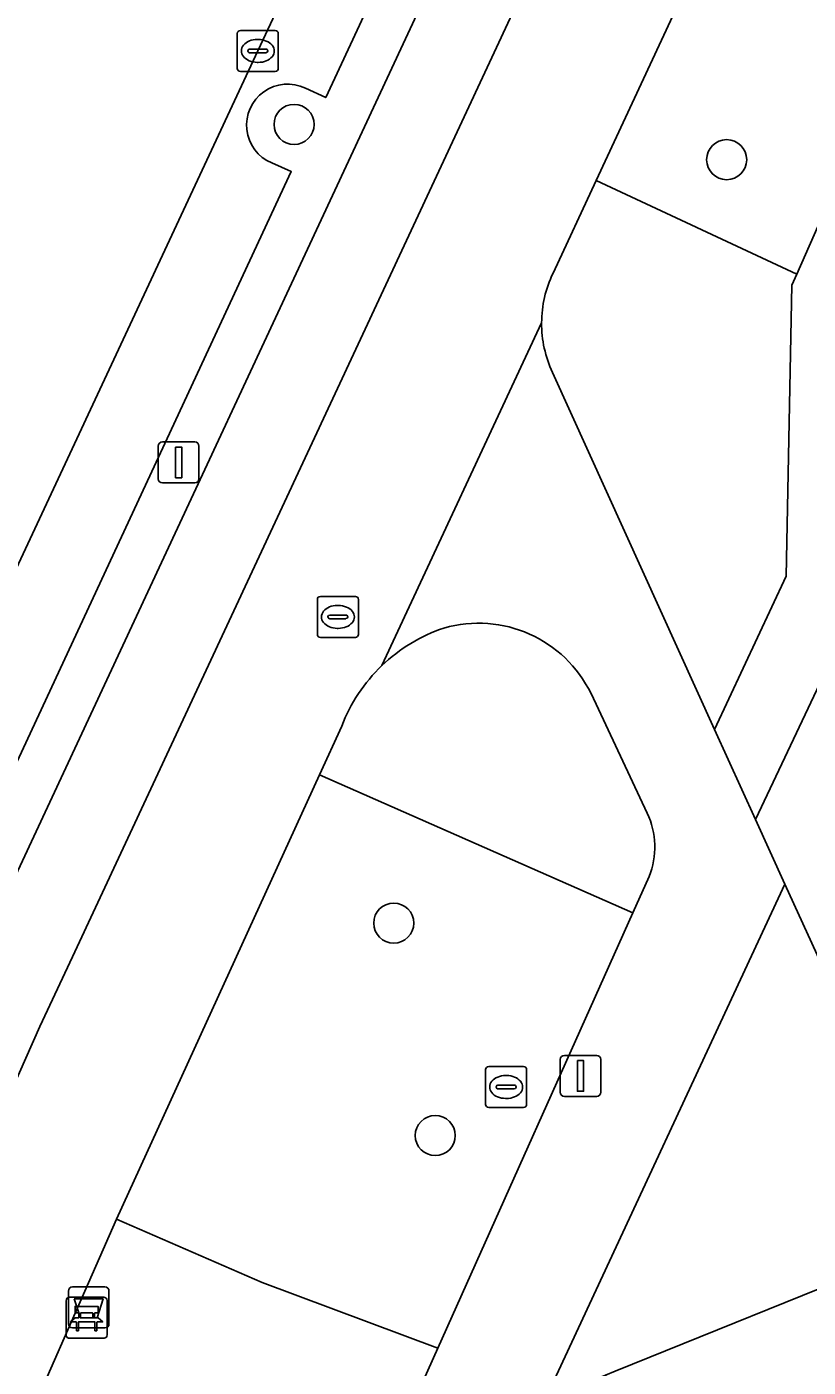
# Model space of a CAD drawing. Extents: x 162989 to 165008, y 383432 to 384338.
# Drawn here: x 163781.02 to 163800.09, y 383925.63 to 383958.35 of the extents above; entities that cross this region are included whole.
import ezdxf

# ---------------------------------------------------------------- set-up
doc = ezdxf.new("R2010")
doc.units = 0
for name, color, linetype in [('IMGEO_Afvalbak', 7, 'Continuous'), ('IMGEO_Bank', 7, 'Continuous'), ('IMGEO_Boom', 7, 'Continuous'), ('IMGEO_Brandkraan', 7, 'Continuous'), ('IMGEO_Fietspad_open', 7, 'Continuous'), ('IMGEO_Groenvoorziening', 7, 'Continuous'), ('IMGEO_Kolk', 7, 'Continuous'), ('IMGEO_Lichtmast', 7, 'Continuous'), ('IMGEO_Pand', 7, 'Continuous'), ('IMGEO_Parkeervlak_open', 7, 'Continuous'), ('IMGEO_Rijbaan_lokaal_gesloten', 7, 'Continuous'), ('IMGEO_Rioolput', 7, 'Continuous'), ('IMGEO_Verkeerseiland_open', 7, 'Continuous'), ('IMGEO_Voetpad_halfverhard', 7, 'Continuous'), ('IMGEO_Voetpad_open', 7, 'Continuous')]:
    doc.layers.add(name, color=color, linetype=linetype)

msp = doc.modelspace()

# ---------------------------------------------------------------- linework, layer by layer
at = {"layer": 'IMGEO_Afvalbak'}
for p, q in [((163782.135, 383927.586), (163782.925, 383927.586)), ((163782.925, 383927.586), (163782.135, 383927.586)), ((163782.035, 383926.686), (163782.035, 383927.486)), ((163782.035, 383927.486), (163782.035, 383926.686)), ((163783.025, 383927.486), (163783.025, 383926.686)), ((163783.025, 383926.686), (163783.025, 383927.486)), ((163782.925, 383926.586), (163782.135, 383926.586)), ((163782.135, 383926.586), (163782.925, 383926.586))]:
    msp.add_line(p, q, dxfattribs=at)
msp.add_lwpolyline([(163782.178, 383927.3), (163782.882, 383927.3), (163782.733, 383926.83), (163782.327, 383926.83), (163782.178, 383927.3)], dxfattribs=at)
for centre, start, end in [((163782.135, 383927.486), 90, 180), ((163782.135, 383927.486), 90, 180), ((163782.925, 383927.486), 0, 90), ((163782.925, 383927.486), 360, 90), ((163782.135, 383926.686), 180, 270), ((163782.135, 383926.686), 180, 270), ((163782.925, 383926.686), 270, 0), ((163782.925, 383926.686), 270, 0)]:
    msp.add_arc(centre, 0.1, start, end, dxfattribs=at)
at = {"layer": 'IMGEO_Bank'}
for p, q in [((163781.98, 383926.409), (163781.98, 383927.25)), ((163781.98, 383927.25), (163781.98, 383926.409)), ((163782.055, 383927.334), (163782.896, 383927.334)), ((163782.896, 383927.334), (163782.055, 383927.334)), ((163782.98, 383927.259), (163782.98, 383926.418)), ((163782.98, 383926.418), (163782.98, 383927.259)), ((163782.289, 383926.84), (163782.289, 383926.946)), ((163782.333, 383926.946), (163782.333, 383926.84)), ((163782.621, 383926.952), (163782.339, 383926.952)), ((163782.627, 383926.84), (163782.627, 383926.946)), ((163782.671, 383926.946), (163782.671, 383926.84)), ((163782.677, 383926.732), (163782.284, 383926.732)), ((163782.339, 383926.834), (163782.621, 383926.834)), ((163782.905, 383926.334), (163782.064, 383926.334)), ((163782.064, 383926.334), (163782.905, 383926.334))]:
    msp.add_line(p, q, dxfattribs=at)
for points in [[(163782.283, 383926.952), (163782.197, 383926.952), (163782.197, 383927.113), (163782.76, 383927.113), (163782.76, 383926.952), (163782.677, 383926.952)], [(163782.227, 383926.732), (163782.085, 383926.732), (163782.197, 383926.834), (163782.283, 383926.834)], [(163782.277, 383926.725), (163782.277, 383926.518), (163782.234, 383926.518), (163782.234, 383926.725)], [(163782.677, 383926.834), (163782.76, 383926.834), (163782.872, 383926.732), (163782.733, 383926.732)], [(163782.727, 383926.725), (163782.727, 383926.518), (163782.683, 383926.518), (163782.683, 383926.725)]]:
    msp.add_lwpolyline(points, dxfattribs=at)
for centre, radius, start, end in [((163782.058, 383927.256), 0.0779, 92.4484, 184.2845), ((163782.058, 383927.256), 0.0779, 92.4484, 184.2845), ((163782.902, 383927.256), 0.0779, 2.4484, 94.2845), ((163782.902, 383927.256), 0.0779, 2.4484, 94.2845), ((163782.282, 383926.945), 0.00671, 2.8957, 87.1043), ((163782.339, 383926.945), 0.00671, 92.8957, 177.1043), ((163782.621, 383926.945), 0.00671, 2.8957, 87.1043), ((163782.678, 383926.945), 0.00671, 92.8957, 177.1043), ((163782.227, 383926.725), 0.00671, 2.8957, 87.1043), ((163782.284, 383926.725), 0.00671, 92.8957, 177.1043), ((163782.282, 383926.841), 0.00671, 272.8957, 357.1043), ((163782.339, 383926.841), 0.00671, 182.8957, 267.1043), ((163782.621, 383926.841), 0.00671, 272.8957, 357.1043), ((163782.678, 383926.841), 0.00671, 182.8957, 267.1043), ((163782.676, 383926.725), 0.00671, 2.8957, 87.1043), ((163782.733, 383926.725), 0.00671, 92.8957, 177.1043), ((163782.058, 383926.412), 0.0779, 182.4484, 274.2845), ((163782.058, 383926.412), 0.0779, 182.4484, 274.2845), ((163782.902, 383926.412), 0.0779, 272.4484, 4.2845), ((163782.902, 383926.412), 0.0779, 272.4484, 4.2845)]:
    msp.add_arc(centre, radius, start, end, dxfattribs=at)
at = {"layer": 'IMGEO_Boom'}
for centre in [(163787.542, 383955.965), (163798.1, 383955.104), (163789.976, 383936.468), (163790.987, 383931.283)]:
    msp.add_circle(centre, 0.489, dxfattribs=at)
at = {"layer": 'IMGEO_Brandkraan'}
for p, q in [((163788.111, 383943.517), (163788.111, 383944.369)), ((163788.186, 383944.443), (163789.038, 383944.443)), ((163789.112, 383944.369), (163789.112, 383943.517)), ((163788.37, 383943.937), (163788.37, 383943.949)), ((163788.413, 383943.986), (163788.811, 383943.986)), ((163788.599, 383944.223), (163788.624, 383944.223)), ((163788.854, 383943.949), (163788.854, 383943.937)), ((163788.808, 383943.9), (163788.41, 383943.9)), ((163788.622, 383943.663), (163788.597, 383943.663)), ((163789.038, 383943.443), (163788.186, 383943.443))]:
    msp.add_line(p, q, dxfattribs=at)
for points in [[(163788.111, 383943.517), (163788.111, 383944.369)], [(163788.186, 383944.443), (163789.038, 383944.443)], [(163789.112, 383944.369), (163789.112, 383943.517)], [(163789.038, 383943.443), (163788.186, 383943.443)]]:
    msp.add_lwpolyline(points, dxfattribs=at)
for centre, radius, start, end in [((163788.188, 383944.367), 0.0765, 91.552, 178.448), ((163788.188, 383944.367), 0.0765, 91.552, 178.448), ((163789.036, 383944.367), 0.0765, 1.552, 88.448), ((163789.036, 383944.367), 0.0765, 1.552, 88.448), ((163788.41, 383943.946), 0.0403, 85.8775, 175.7526), ((163788.407, 383943.936), 0.0366, 178.938, 274.7102), ((163788.811, 383943.943), 0.043, 264.8664, 352.4533), ((163788.815, 383943.948), 0.0386, 1.7309, 96.639), ((163788.188, 383943.519), 0.0765, 181.552, 268.448), ((163788.188, 383943.519), 0.0765, 181.552, 268.448), ((163789.036, 383943.519), 0.0765, 271.552, 358.448), ((163789.036, 383943.519), 0.0765, 271.552, 358.448)]:
    msp.add_arc(centre, radius, start, end, dxfattribs=at)
for centre, major_axis, ratio, start_param, end_param in [((163788.598, 383943.943), (-0.387, 0.002), 0.722429, 4.712389, 7.853982), ((163788.623, 383943.943), (-0.39, 0.002), 0.717154, 1.570796, 4.712389)]:
    msp.add_ellipse(centre, major_axis=major_axis, ratio=ratio, start_param=start_param, end_param=end_param, dxfattribs=at)
at = {"layer": 'IMGEO_Fietspad_open'}
for points in [[(163791.65, 383961.052), (163780.183, 383936.438), (163779.432, 383934.804), (163773.298, 383920.997), (163769.172, 383911.032), (163762.996, 383895.792), (163759.509, 383889.159), (163757.08, 383883.986), (163754.892, 383878.688), (163753.427, 383875.029), (163755.541, 383874.377), (163759.16, 383883.306), (163761.346, 383888.133)], [(163781.333, 383933.941), (163782.132, 383935.646), (163793.546, 383960.135)], [(163765.179, 383895.611), (163771.153, 383910.346), (163775.275, 383920.253), (163781.333, 383933.941)]]:
    msp.add_lwpolyline(points, dxfattribs=at)
at = {"layer": 'IMGEO_Groenvoorziening'}
for points in [[(163804.047, 383974.212), (163794.914, 383954.592), (163799.81, 383952.313), (163803.556, 383960.811), (163802.806, 383961.228), (163805.552, 383967.331)], [(163799.689, 383952.038), (163799.81, 383952.313), (163794.914, 383954.592), (163793.862, 383952.332)], [(163793.849, 383949.912), (163797.807, 383941.195), (163799.549, 383944.941), (163799.689, 383952.038)], [(163805.971, 383933.075), (163815.199, 383936.805), (163800.585, 383942.761), (163798.804, 383939), (163799.522, 383937.418), (163800.395, 383935.495)], [(163796.162, 383939.154), (163794.79, 383942.071)], [(163788.704, 383941.279), (163788.159, 383940.084), (163795.81, 383936.718), (163796.207, 383937.605)]]:
    msp.add_lwpolyline(points, dxfattribs=at)
for points in [[(163791.052, 383926.094), (163795.81, 383936.718), (163788.159, 383940.084), (163783.211, 383929.241), (163786.762, 383927.694)], [(163783.211, 383929.241), (163772.036, 383903.853), (163779.619, 383900.563), (163791.052, 383926.094), (163786.762, 383927.694)]]:
    msp.add_lwpolyline(points, close=True, dxfattribs=at)
for centre, radius, start, end in [((163796.416, 383951.108), 2.832, 154.3974, 179.7034), ((163796.401, 383951.105), 2.817, 179.632, 205.0547), ((163792.49, 383939.832), 4.051, 108.5843, 133.8424), ((163792.042, 383940.735), 3.055, 25.9214, 106.0205), ((163792.498, 383939.821), 4.064, 133.8159, 158.9834), ((163794.408, 383938.328), 1.939, 338.1076, 25.2205)]:
    msp.add_arc(centre, radius, start, end, dxfattribs=at)
at = {"layer": 'IMGEO_Kolk'}
for p, q in [((163786.156, 383957.333), (163786.156, 383958.185)), ((163786.231, 383958.259), (163787.083, 383958.259)), ((163786.644, 383958.039), (163786.669, 383958.039)), ((163787.157, 383958.185), (163787.157, 383957.333)), ((163786.415, 383957.753), (163786.415, 383957.765)), ((163786.853, 383957.716), (163786.455, 383957.716)), ((163786.458, 383957.802), (163786.856, 383957.802)), ((163786.899, 383957.765), (163786.899, 383957.753)), ((163786.667, 383957.479), (163786.642, 383957.479)), ((163787.083, 383957.259), (163786.231, 383957.259))]:
    msp.add_line(p, q, dxfattribs=at)
for points in [[(163786.156, 383957.333), (163786.156, 383958.185)], [(163786.231, 383958.259), (163787.083, 383958.259)], [(163787.157, 383958.185), (163787.157, 383957.333)], [(163787.083, 383957.259), (163786.231, 383957.259)]]:
    msp.add_lwpolyline(points, dxfattribs=at)
for centre, radius, start, end in [((163786.233, 383958.183), 0.0765, 91.552, 178.448), ((163786.233, 383958.183), 0.0765, 91.552, 178.448), ((163787.081, 383958.183), 0.0765, 1.552, 88.448), ((163787.081, 383958.183), 0.0765, 1.552, 88.448), ((163786.455, 383957.762), 0.0403, 85.8775, 175.7526), ((163786.452, 383957.752), 0.0366, 178.938, 274.7102), ((163786.856, 383957.759), 0.043, 264.8664, 352.4533), ((163786.86, 383957.764), 0.0386, 1.7309, 96.639), ((163786.233, 383957.335), 0.0765, 181.552, 268.448), ((163786.233, 383957.335), 0.0765, 181.552, 268.448), ((163787.081, 383957.335), 0.0765, 271.552, 358.448), ((163787.081, 383957.335), 0.0765, 271.552, 358.448)]:
    msp.add_arc(centre, radius, start, end, dxfattribs=at)
for centre, major_axis, ratio, start_param, end_param in [((163786.643, 383957.759), (-0.387, 0.002), 0.722429, 4.712389, 7.853982), ((163786.668, 383957.759), (-0.39, 0.002), 0.717154, 1.570796, 4.712389)]:
    msp.add_ellipse(centre, major_axis=major_axis, ratio=ratio, start_param=start_param, end_param=end_param, dxfattribs=at)
at = {"layer": 'IMGEO_Lichtmast'}
for p, q in [((163784.329, 383948.214), (163785.119, 383948.214)), ((163785.119, 383948.214), (163784.329, 383948.214)), ((163784.229, 383947.314), (163784.229, 383948.114)), ((163784.229, 383948.114), (163784.229, 383947.314)), ((163785.219, 383948.114), (163785.219, 383947.314)), ((163785.219, 383947.314), (163785.219, 383948.114)), ((163785.119, 383947.214), (163784.329, 383947.214)), ((163784.329, 383947.214), (163785.119, 383947.214)), ((163794.039, 383932.339), (163794.039, 383933.139)), ((163794.039, 383933.139), (163794.039, 383932.339)), ((163794.139, 383933.239), (163794.929, 383933.239)), ((163794.929, 383933.239), (163794.139, 383933.239)), ((163795.029, 383933.139), (163795.029, 383932.339)), ((163795.029, 383932.339), (163795.029, 383933.139)), ((163794.929, 383932.239), (163794.139, 383932.239)), ((163794.139, 383932.239), (163794.929, 383932.239))]:
    msp.add_line(p, q, dxfattribs=at)
for points in [[(163784.649, 383948.089), (163784.799, 383948.089), (163784.799, 383947.339), (163784.649, 383947.339), (163784.649, 383948.089)], [(163794.459, 383933.114), (163794.609, 383933.114), (163794.609, 383932.364), (163794.459, 383932.364), (163794.459, 383933.114)]]:
    msp.add_lwpolyline(points, dxfattribs=at)
for centre, start, end in [((163784.329, 383948.114), 90, 180), ((163784.329, 383948.114), 90, 180), ((163785.119, 383948.114), 0, 90), ((163785.119, 383948.114), 360, 90), ((163784.329, 383947.314), 180, 270), ((163784.329, 383947.314), 180, 270), ((163785.119, 383947.314), 270, 0), ((163785.119, 383947.314), 270, 0), ((163794.139, 383933.139), 90, 180), ((163794.139, 383933.139), 90, 180), ((163794.929, 383933.139), 0, 90), ((163794.929, 383933.139), 360, 90), ((163794.139, 383932.339), 180, 270), ((163794.139, 383932.339), 180, 270), ((163794.929, 383932.339), 270, 0), ((163794.929, 383932.339), 270, 0)]:
    msp.add_arc(centre, 0.1, start, end, dxfattribs=at)
at = {"layer": 'IMGEO_Pand'}
msp.add_lwpolyline([(163802.029, 383928.218), (163795.378, 383925.53), (163795.145, 383925.436), (163798.718, 383916.612), (163800.392, 383912.477), (163800.625, 383912.572), (163803.543, 383913.753), (163802.991, 383915.121), (163801.487, 383918.84), (163804.359, 383920), (163805.212, 383920.345)], close=True, dxfattribs=at)
at = {"layer": 'IMGEO_Parkeervlak_open'}
for points in [[(163795.079, 383975.769), (163789.902, 383964.696), (163786.656, 383957.76), (163776.508, 383936.015), (163770.272, 383921.927), (163766.204, 383912.135), (163758.54, 383893.202)], [(163787.818, 383956.849), (163788.315, 383956.621), (163795.697, 383972.489)], [(163779.764, 383939.603), (163780.293, 383939.377), (163787.475, 383954.814), (163786.999, 383955.025)]]:
    msp.add_lwpolyline(points, dxfattribs=at)
msp.add_arc((163787.383, 383955.948), 1, 64.2383, 247.4003, dxfattribs=at)
at = {"layer": 'IMGEO_Rijbaan_lokaal_gesloten'}
msp.add_lwpolyline([(163780.95, 383962.264), (163773.933, 383946.885), (163772.352, 383943.463), (163763.905, 383925.176), (163750, 383895.276), (163749.333, 383893.853), (163744.305, 383883.31), (163743.247, 383880.983), (163742.13, 383878.517), (163751.373, 383875.663), (163753.245, 383880.199), (163758.54, 383893.202), (163766.204, 383912.135), (163770.272, 383921.927), (163776.508, 383936.015), (163786.656, 383957.76), (163789.902, 383964.696)], dxfattribs=at)
at = {"layer": 'IMGEO_Rioolput'}
for p, q in [((163792.217, 383932.042), (163792.217, 383932.894)), ((163792.292, 383932.968), (163793.144, 383932.968)), ((163793.218, 383932.894), (163793.218, 383932.042)), ((163792.476, 383932.462), (163792.476, 383932.474)), ((163792.519, 383932.511), (163792.917, 383932.511)), ((163792.705, 383932.748), (163792.73, 383932.748)), ((163792.96, 383932.474), (163792.96, 383932.462)), ((163792.914, 383932.425), (163792.516, 383932.425)), ((163792.728, 383932.188), (163792.703, 383932.188)), ((163793.144, 383931.968), (163792.292, 383931.968))]:
    msp.add_line(p, q, dxfattribs=at)
for points in [[(163792.217, 383932.042), (163792.217, 383932.894)], [(163792.292, 383932.968), (163793.144, 383932.968)], [(163793.218, 383932.894), (163793.218, 383932.042)], [(163793.144, 383931.968), (163792.292, 383931.968)]]:
    msp.add_lwpolyline(points, dxfattribs=at)
for centre, radius, start, end in [((163792.294, 383932.892), 0.0765, 91.552, 178.448), ((163792.294, 383932.892), 0.0765, 91.552, 178.448), ((163793.142, 383932.892), 0.0765, 1.552, 88.448), ((163793.142, 383932.892), 0.0765, 1.552, 88.448), ((163792.516, 383932.471), 0.0403, 85.8775, 175.7526), ((163792.513, 383932.461), 0.0366, 178.938, 274.7102), ((163792.917, 383932.468), 0.043, 264.8664, 352.4533), ((163792.921, 383932.473), 0.0386, 1.7309, 96.639), ((163792.294, 383932.044), 0.0765, 181.552, 268.448), ((163792.294, 383932.044), 0.0765, 181.552, 268.448), ((163793.142, 383932.044), 0.0765, 271.552, 358.448), ((163793.142, 383932.044), 0.0765, 271.552, 358.448)]:
    msp.add_arc(centre, radius, start, end, dxfattribs=at)
for centre, major_axis, ratio, start_param, end_param in [((163792.704, 383932.468), (-0.387, 0.002), 0.722429, 4.712389, 7.853982), ((163792.729, 383932.468), (-0.39, 0.002), 0.717154, 1.570796, 4.712389)]:
    msp.add_ellipse(centre, major_axis=major_axis, ratio=ratio, start_param=start_param, end_param=end_param, dxfattribs=at)
at = {"layer": 'IMGEO_Verkeerseiland_open'}
for points in [[(163795.697, 383972.489), (163788.315, 383956.621), (163787.818, 383956.849)], [(163758.54, 383893.202), (163753.245, 383880.199), (163751.373, 383875.663), (163753.427, 383875.029), (163754.892, 383878.688), (163757.08, 383883.986), (163759.509, 383889.159), (163762.996, 383895.792), (163769.172, 383911.032), (163773.298, 383920.997), (163779.432, 383934.804), (163780.183, 383936.438), (163791.65, 383961.052)], [(163786.999, 383955.025), (163787.475, 383954.814), (163780.293, 383939.377), (163779.764, 383939.603)]]:
    msp.add_lwpolyline(points, dxfattribs=at)
msp.add_arc((163787.383, 383955.948), 1, 64.2383, 247.4003, dxfattribs=at)
at = {"layer": 'IMGEO_Voetpad_halfverhard'}
msp.add_lwpolyline([(163808.865, 383967.368), (163809.621, 383969.034), (163811.375, 383972.879), (163809.387, 383973.817), (163806.315, 383966.966), (163805.552, 383967.331), (163802.806, 383961.228), (163803.556, 383960.811), (163799.81, 383952.313), (163799.689, 383952.038), (163799.549, 383944.941), (163797.807, 383941.195), (163798.804, 383939), (163800.585, 383942.761), (163801.292, 383943.817), (163801.532, 383951.511)], close=True, dxfattribs=at)
at = {"layer": 'IMGEO_Voetpad_open'}
for points in [[(163793.862, 383952.332), (163794.914, 383954.592), (163804.047, 383974.212)], [(163793.546, 383960.135), (163782.132, 383935.646), (163781.333, 383933.941), (163775.275, 383920.253), (163771.153, 383910.346), (163765.179, 383895.611)], [(163793.584, 383951.123), (163789.684, 383942.754)], [(163789.684, 383942.754), (163793.584, 383951.123)], [(163793.673, 383924.841), (163799.522, 383937.418), (163798.804, 383939), (163797.807, 383941.195), (163793.849, 383949.912)], [(163800.395, 383935.495), (163799.522, 383937.418), (163793.673, 383924.841), (163795.145, 383925.436), (163795.378, 383925.53), (163802.029, 383928.218), (163807.418, 383930.396), (163812.474, 383932.44), (163817.424, 383934.44), (163822.475, 383936.481), (163827.375, 383938.462), (163832.336, 383940.467), (163838.514, 383942.964)], [(163794.79, 383942.071), (163796.162, 383939.154)], [(163783.211, 383929.241), (163788.159, 383940.084), (163788.704, 383941.279)], [(163796.207, 383937.605), (163795.81, 383936.718), (163791.052, 383926.094), (163779.619, 383900.563), (163778.471, 383898), (163778.968, 383897.775), (163776.604, 383892.642), (163774.913, 383888.97), (163773.428, 383885.914), (163775.646, 383884.905), (163776.763, 383887.208), (163777.782, 383889.452), (163780.426, 383895.34), (163782.999, 383901.07), (163785.571, 383906.798), (163788.217, 383912.69), (163788.708, 383913.782), (163793.673, 383924.841)], [(163761.346, 383888.133), (163759.16, 383883.306), (163755.541, 383874.377), (163757.903, 383873.647), (163758.779, 383876.374), (163759.782, 383876.052), (163760.054, 383876.662), (163761.318, 383879.505), (163761.67, 383880.294), (163763.327, 383883.882), (163764.618, 383886.843), (163768.685, 383896.176), (163770.135, 383899.504), (163772.036, 383903.853), (163783.211, 383929.241)]]:
    msp.add_lwpolyline(points, dxfattribs=at)
for centre, radius, start, end in [((163796.416, 383951.108), 2.832, 154.3974, 179.7034), ((163796.401, 383951.105), 2.817, 179.632, 205.0547), ((163792.49, 383939.832), 4.051, 108.5843, 133.8424), ((163792.042, 383940.735), 3.055, 25.9214, 106.0205), ((163792.498, 383939.821), 4.064, 133.8159, 158.9834), ((163794.408, 383938.328), 1.939, 338.1076, 25.2205)]:
    msp.add_arc(centre, radius, start, end, dxfattribs=at)

doc.saveas('drawing.dxf')
